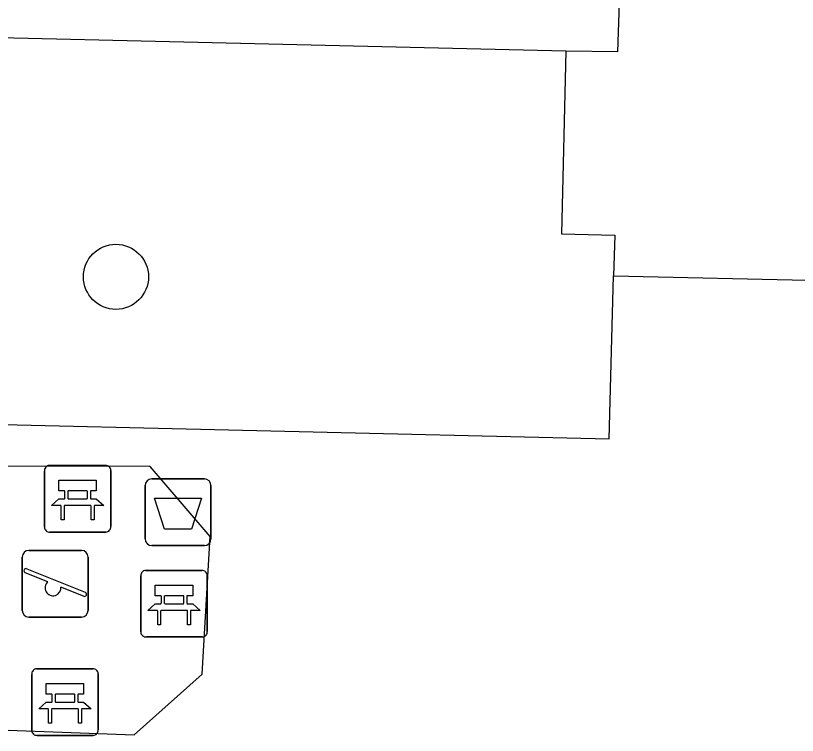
# Model space of a CAD drawing. Extents: x 162082 to 163393, y 388091 to 388632.
# Drawn here: x 162629.24 to 162640.99, y 388440.83 to 388451.64 of the extents above; entities that cross this region are included whole.
import ezdxf

# ---------------------------------------------------------------- set-up
doc = ezdxf.new("R2010")
doc.units = 0
for name, color, linetype in [('IMGEO_Afvalbak', 7, 'Continuous'), ('IMGEO_Bank', 7, 'Continuous'), ('IMGEO_Boom', 7, 'Continuous'), ('IMGEO_Groenvoorziening', 7, 'Continuous'), ('IMGEO_Pand', 7, 'Continuous'), ('IMGEO_Speelvoorziening', 7, 'Continuous')]:
    doc.layers.add(name, color=color, linetype=linetype)

msp = doc.modelspace()

# ---------------------------------------------------------------- linework, layer by layer
at = {"layer": 'IMGEO_Afvalbak'}
for p, q in [((162631.185, 388443.781), (162631.185, 388444.581)), ((162631.185, 388444.581), (162631.185, 388443.781)), ((162631.285, 388444.681), (162632.075, 388444.681)), ((162632.075, 388444.681), (162631.285, 388444.681)), ((162632.175, 388444.581), (162632.175, 388443.781)), ((162632.175, 388443.781), (162632.175, 388444.581)), ((162632.075, 388443.681), (162631.285, 388443.681)), ((162631.285, 388443.681), (162632.075, 388443.681))]:
    msp.add_line(p, q, dxfattribs=at)
msp.add_lwpolyline([(162631.328, 388444.395), (162632.032, 388444.395), (162631.883, 388443.925), (162631.477, 388443.925), (162631.328, 388444.395)], dxfattribs=at)
for centre, start, end in [((162631.285, 388444.581), 90, 180), ((162631.285, 388444.581), 90, 180), ((162632.075, 388444.581), 0, 90), ((162632.075, 388444.581), 360, 90), ((162631.285, 388443.781), 180, 270), ((162631.285, 388443.781), 180, 270), ((162632.075, 388443.781), 270, 0), ((162632.075, 388443.781), 270, 0)]:
    msp.add_arc(centre, 0.1, start, end, dxfattribs=at)
at = {"layer": 'IMGEO_Bank'}
for p, q in [((162629.746, 388444.884), (162630.587, 388444.884)), ((162630.587, 388444.884), (162629.746, 388444.884)), ((162629.671, 388443.959), (162629.671, 388444.8)), ((162629.671, 388444.8), (162629.671, 388443.959)), ((162630.671, 388444.809), (162630.671, 388443.968)), ((162630.671, 388443.968), (162630.671, 388444.809)), ((162629.98, 388444.39), (162629.98, 388444.496)), ((162630.024, 388444.496), (162630.024, 388444.39)), ((162630.312, 388444.502), (162630.03, 388444.502)), ((162630.318, 388444.39), (162630.318, 388444.496)), ((162630.362, 388444.496), (162630.362, 388444.39)), ((162630.03, 388444.384), (162630.312, 388444.384)), ((162630.368, 388444.282), (162629.975, 388444.282)), ((162630.596, 388443.884), (162629.755, 388443.884)), ((162629.755, 388443.884), (162630.596, 388443.884)), ((162631.195, 388443.308), (162632.036, 388443.308)), ((162632.036, 388443.308), (162631.195, 388443.308)), ((162631.12, 388442.383), (162631.12, 388443.224)), ((162631.12, 388443.224), (162631.12, 388442.383)), ((162632.12, 388443.233), (162632.12, 388442.392)), ((162632.12, 388442.392), (162632.12, 388443.233)), ((162631.429, 388442.814), (162631.429, 388442.92)), ((162631.473, 388442.92), (162631.473, 388442.814)), ((162631.761, 388442.926), (162631.479, 388442.926)), ((162631.767, 388442.814), (162631.767, 388442.92)), ((162631.811, 388442.92), (162631.811, 388442.814)), ((162631.817, 388442.706), (162631.424, 388442.706)), ((162631.479, 388442.808), (162631.761, 388442.808)), ((162632.045, 388442.308), (162631.204, 388442.308)), ((162631.204, 388442.308), (162632.045, 388442.308)), ((162629.556, 388441.83), (162630.397, 388441.83)), ((162630.397, 388441.83), (162629.556, 388441.83)), ((162629.481, 388440.905), (162629.481, 388441.746)), ((162629.481, 388441.746), (162629.481, 388440.905)), ((162630.481, 388441.755), (162630.481, 388440.914)), ((162630.481, 388440.914), (162630.481, 388441.755)), ((162629.79, 388441.336), (162629.79, 388441.442)), ((162629.834, 388441.442), (162629.834, 388441.336)), ((162630.122, 388441.448), (162629.84, 388441.448)), ((162630.128, 388441.336), (162630.128, 388441.442)), ((162630.172, 388441.442), (162630.172, 388441.336)), ((162629.84, 388441.33), (162630.122, 388441.33)), ((162630.178, 388441.228), (162629.785, 388441.228)), ((162630.406, 388440.83), (162629.565, 388440.83)), ((162629.565, 388440.83), (162630.406, 388440.83))]:
    msp.add_line(p, q, dxfattribs=at)
for points in [[(162629.974, 388444.502), (162629.888, 388444.502), (162629.888, 388444.663), (162630.451, 388444.663), (162630.451, 388444.502), (162630.368, 388444.502)], [(162629.918, 388444.282), (162629.776, 388444.282), (162629.888, 388444.384), (162629.974, 388444.384)], [(162630.368, 388444.384), (162630.451, 388444.384), (162630.563, 388444.282), (162630.424, 388444.282)], [(162629.968, 388444.275), (162629.968, 388444.068), (162629.925, 388444.068), (162629.925, 388444.275)], [(162630.418, 388444.275), (162630.418, 388444.068), (162630.374, 388444.068), (162630.374, 388444.275)], [(162631.423, 388442.926), (162631.337, 388442.926), (162631.337, 388443.087), (162631.9, 388443.087), (162631.9, 388442.926), (162631.817, 388442.926)], [(162631.367, 388442.706), (162631.225, 388442.706), (162631.337, 388442.808), (162631.423, 388442.808)], [(162631.417, 388442.699), (162631.417, 388442.492), (162631.374, 388442.492), (162631.374, 388442.699)], [(162631.817, 388442.808), (162631.9, 388442.808), (162632.012, 388442.706), (162631.873, 388442.706)], [(162631.867, 388442.699), (162631.867, 388442.492), (162631.823, 388442.492), (162631.823, 388442.699)], [(162629.784, 388441.448), (162629.698, 388441.448), (162629.698, 388441.609), (162630.261, 388441.609), (162630.261, 388441.448), (162630.178, 388441.448)], [(162629.728, 388441.228), (162629.586, 388441.228), (162629.698, 388441.33), (162629.784, 388441.33)], [(162630.178, 388441.33), (162630.261, 388441.33), (162630.373, 388441.228), (162630.234, 388441.228)], [(162629.778, 388441.221), (162629.778, 388441.014), (162629.735, 388441.014), (162629.735, 388441.221)], [(162630.228, 388441.221), (162630.228, 388441.014), (162630.184, 388441.014), (162630.184, 388441.221)]]:
    msp.add_lwpolyline(points, dxfattribs=at)
for centre, radius, start, end in [((162629.749, 388444.806), 0.0779, 92.4484, 184.2845), ((162629.749, 388444.806), 0.0779, 92.4484, 184.2845), ((162630.593, 388444.806), 0.0779, 2.4484, 94.2845), ((162630.593, 388444.806), 0.0779, 2.4484, 94.2845), ((162629.973, 388444.495), 0.00671, 2.8957, 87.1043), ((162630.03, 388444.495), 0.00671, 92.8957, 177.1043), ((162630.312, 388444.495), 0.00671, 2.8957, 87.1043), ((162630.369, 388444.495), 0.00671, 92.8957, 177.1043), ((162629.973, 388444.391), 0.00671, 272.8957, 357.1043), ((162630.03, 388444.391), 0.00671, 182.8957, 267.1043), ((162630.312, 388444.391), 0.00671, 272.8957, 357.1043), ((162630.369, 388444.391), 0.00671, 182.8957, 267.1043), ((162629.918, 388444.275), 0.00671, 2.8957, 87.1043), ((162629.975, 388444.275), 0.00671, 92.8957, 177.1043), ((162630.367, 388444.275), 0.00671, 2.8957, 87.1043), ((162630.424, 388444.275), 0.00671, 92.8957, 177.1043), ((162629.749, 388443.962), 0.0779, 182.4484, 274.2845), ((162629.749, 388443.962), 0.0779, 182.4484, 274.2845), ((162630.593, 388443.962), 0.0779, 272.4484, 4.2845), ((162630.593, 388443.962), 0.0779, 272.4484, 4.2845), ((162631.198, 388443.23), 0.0779, 92.4484, 184.2845), ((162631.198, 388443.23), 0.0779, 92.4484, 184.2845), ((162632.042, 388443.23), 0.0779, 2.4484, 94.2845), ((162632.042, 388443.23), 0.0779, 2.4484, 94.2845), ((162631.422, 388442.919), 0.00671, 2.8957, 87.1043), ((162631.422, 388442.815), 0.00671, 272.8957, 357.1043), ((162631.479, 388442.919), 0.00671, 92.8957, 177.1043), ((162631.479, 388442.815), 0.00671, 182.8957, 267.1043), ((162631.761, 388442.919), 0.00671, 2.8957, 87.1043), ((162631.761, 388442.815), 0.00671, 272.8957, 357.1043), ((162631.818, 388442.919), 0.00671, 92.8957, 177.1043), ((162631.818, 388442.815), 0.00671, 182.8957, 267.1043), ((162631.367, 388442.699), 0.00671, 2.8957, 87.1043), ((162631.424, 388442.699), 0.00671, 92.8957, 177.1043), ((162631.816, 388442.699), 0.00671, 2.8957, 87.1043), ((162631.873, 388442.699), 0.00671, 92.8957, 177.1043), ((162631.198, 388442.386), 0.0779, 182.4484, 274.2845), ((162631.198, 388442.386), 0.0779, 182.4484, 274.2845), ((162632.042, 388442.386), 0.0779, 272.4484, 4.2845), ((162632.042, 388442.386), 0.0779, 272.4484, 4.2845), ((162629.559, 388441.752), 0.0779, 92.4484, 184.2845), ((162629.559, 388441.752), 0.0779, 92.4484, 184.2845), ((162630.403, 388441.752), 0.0779, 2.4484, 94.2845), ((162630.403, 388441.752), 0.0779, 2.4484, 94.2845), ((162629.783, 388441.441), 0.00671, 2.8957, 87.1043), ((162629.84, 388441.441), 0.00671, 92.8957, 177.1043), ((162630.122, 388441.441), 0.00671, 2.8957, 87.1043), ((162630.179, 388441.441), 0.00671, 92.8957, 177.1043), ((162629.783, 388441.337), 0.00671, 272.8957, 357.1043), ((162629.84, 388441.337), 0.00671, 182.8957, 267.1043), ((162630.122, 388441.337), 0.00671, 272.8957, 357.1043), ((162630.179, 388441.337), 0.00671, 182.8957, 267.1043), ((162629.728, 388441.221), 0.00671, 2.8957, 87.1043), ((162629.785, 388441.221), 0.00671, 92.8957, 177.1043), ((162630.177, 388441.221), 0.00671, 2.8957, 87.1043), ((162630.234, 388441.221), 0.00671, 92.8957, 177.1043), ((162629.559, 388440.908), 0.0779, 182.4484, 274.2845), ((162629.559, 388440.908), 0.0779, 182.4484, 274.2845), ((162630.403, 388440.908), 0.0779, 272.4484, 4.2845), ((162630.403, 388440.908), 0.0779, 272.4484, 4.2845)]:
    msp.add_arc(centre, radius, start, end, dxfattribs=at)
at = {"layer": 'IMGEO_Boom'}
msp.add_circle((162630.747, 388447.718), 0.489, dxfattribs=at)
at = {"layer": 'IMGEO_Groenvoorziening'}
for points in [[(162637.508, 388451.108), (162623.04, 388451.445), (162622.903, 388445.646), (162638.158, 388445.286), (162638.225, 388447.732)], [(162628.068, 388442.224), (162628.049, 388441.924), (162628.985, 388440.912), (162631.021, 388440.839), (162632.044, 388441.748), (162632.163, 388443.816), (162631.26, 388444.87), (162629.108, 388444.874), (162628.179, 388444.027), (162628.149, 388443.541)]]:
    msp.add_lwpolyline(points, dxfattribs=at)
at = {"layer": 'IMGEO_Pand'}
for points in [[(162638.334, 388452.575), (162638.283, 388451.097), (162637.508, 388451.108)], [(162637.508, 388451.108), (162637.44, 388448.365), (162638.242, 388448.341), (162638.225, 388447.732)], [(162638.225, 388447.732), (162644.485, 388447.593), (162646.023, 388447.547)]]:
    msp.add_lwpolyline(points, dxfattribs=at)
at = {"layer": 'IMGEO_Speelvoorziening'}
for p, q in [((162629.439, 388443.608), (162630.229, 388443.608)), ((162630.229, 388443.608), (162629.439, 388443.608)), ((162629.339, 388442.708), (162629.339, 388443.508)), ((162629.339, 388443.508), (162629.339, 388442.708)), ((162630.329, 388443.508), (162630.329, 388442.708)), ((162630.329, 388442.708), (162630.329, 388443.508)), ((162629.408, 388443.333), (162630.284, 388442.98)), ((162629.722, 388443.136), (162629.383, 388443.273)), ((162630.26, 388442.92), (162629.92, 388443.057)), ((162630.229, 388442.608), (162629.439, 388442.608)), ((162629.439, 388442.608), (162630.229, 388442.608))]:
    msp.add_line(p, q, dxfattribs=at)
for centre, radius, start, end in [((162629.439, 388443.508), 0.1, 90, 180), ((162629.439, 388443.508), 0.1, 90, 180), ((162630.229, 388443.508), 0.1, 0, 90), ((162630.229, 388443.508), 0.1, 360, 90), ((162629.396, 388443.303), 0.0327, 68.078, 248.078), ((162629.801, 388443.046), 0.12, 130.9928, 5.1632), ((162630.272, 388442.95), 0.0327, 248.078, 68.078), ((162629.439, 388442.708), 0.1, 180, 270), ((162629.439, 388442.708), 0.1, 180, 270), ((162630.229, 388442.708), 0.1, 270, 0), ((162630.229, 388442.708), 0.1, 270, 0)]:
    msp.add_arc(centre, radius, start, end, dxfattribs=at)

doc.saveas('drawing.dxf')
